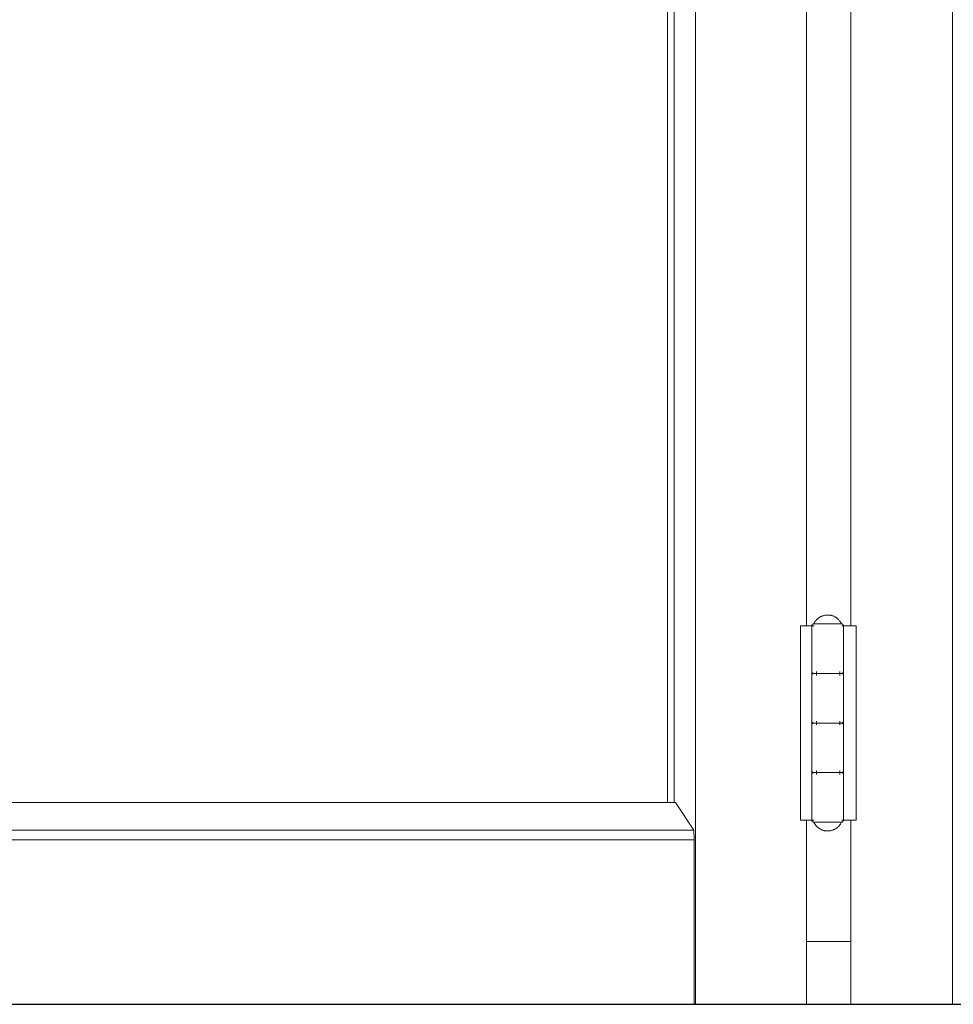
# Model space of a CAD drawing. Header units: inches. Extents: x 424 to 2043, y -237 to 445.
# Tile 644 of 656: x 852.589 to 853.059, y 216.697 to 217.194. Entities that reach past the tile are written whole.
import ezdxf

# ---------------------------------------------------------------- set-up
doc = ezdxf.new("R2010")
doc.units = ezdxf.units.IN
doc.header["$MEASUREMENT"] = 0
for name, color, linetype, lineweight in [('A-DOOR', 31, 'Continuous', 9), ('A-GENM', 13, 'Continuous', 9), ('A-WALL', 113, 'Continuous', 9)]:
    doc.layers.add(name, color=color, linetype=linetype, lineweight=lineweight)

# ---------------------------------------------------------------- blocks, each defined once
blk = doc.blocks.new('Generic Models 1 - Generic Models 1-135348-Section 1')
at = {"layer": 'A-GENM', "lineweight": 25}
blk.add_line((-144.43067, 1.6), (-119.66777, 1.6), dxfattribs=at)
blk = doc.blocks.new('5-panel_Bi-fold_external_door_10806 - Type 1-225860-Section 1')
at = {"layer": 'A-DOOR'}
for p, q in [((-123.95717, 1.6), (-123.95717, 4.33815)), ((-123.82742, 4.33857), (-123.82742, 1.6)), ((-123.9713, 1.70176), (-123.9713, 4.26274)), ((-123.96783, 1.70176), (-123.96783, 4.26274)), ((-123.90113, 1.79096), (-123.90113, 2.751)), ((-123.87876, 2.751), (-123.87876, 1.79096)), ((-123.90408, 1.79096), (-123.9, 1.79096)), ((-123.90408, 1.69296), (-123.90408, 1.79096)), ((-123.9, 1.79096), (-123.89857, 1.79096)), ((-123.89844, 1.79096), (-123.89844, 1.76796)), ((-123.89843, 1.79096), (-123.89728, 1.79096)), ((-123.89843, 1.69296), (-123.89843, 1.79096)), ((-123.89074, 1.79196), (-123.89664, 1.79196)), ((-123.88423, 1.79196), (-123.89074, 1.79196)), ((-123.88325, 1.79096), (-123.8826, 1.79096)), ((-123.88245, 1.79096), (-123.88051, 1.79096)), ((-123.88245, 1.79096), (-123.88245, 1.69296)), ((-123.88244, 1.76796), (-123.88244, 1.79096)), ((-123.88051, 1.79096), (-123.87605, 1.79096)), ((-123.87605, 1.79096), (-123.87605, 1.69296)), ((-123.89844, 1.76596), (-123.89844, 1.74296)), ((-123.89601, 1.76596), (-123.89601, 1.76796)), ((-123.89013, 1.76696), (-123.89074, 1.76696)), ((-123.89074, 1.76696), (-123.89013, 1.76696)), ((-123.88437, 1.76796), (-123.88437, 1.76596)), ((-123.88244, 1.74296), (-123.88244, 1.76596)), ((-123.89844, 1.74096), (-123.89844, 1.71796)), ((-123.89601, 1.74096), (-123.89601, 1.74296)), ((-123.89013, 1.74196), (-123.89074, 1.74196)), ((-123.89074, 1.74196), (-123.89013, 1.74196)), ((-123.88437, 1.74296), (-123.88437, 1.74096)), ((-123.88244, 1.71796), (-123.88244, 1.74096)), ((-123.89844, 1.71596), (-123.89844, 1.69296)), ((-123.89601, 1.71596), (-123.89601, 1.71796)), ((-123.89013, 1.71696), (-123.89074, 1.71696)), ((-123.89074, 1.71696), (-123.89013, 1.71696)), ((-123.88437, 1.71796), (-123.88437, 1.71596)), ((-123.88244, 1.69296), (-123.88244, 1.71596)), ((-124.56857, 1.70176), (-123.96726, 1.70176)), ((-123.96726, 1.70176), (-123.9579, 1.68791)), ((-123.9, 1.69296), (-123.90408, 1.69296)), ((-123.90113, 1.6), (-123.90113, 1.69296)), ((-123.89857, 1.69296), (-123.9, 1.69296)), ((-123.89728, 1.69296), (-123.89843, 1.69296)), ((-123.89664, 1.69196), (-123.89074, 1.69196)), ((-123.89074, 1.69196), (-123.88423, 1.69196)), ((-123.8826, 1.69296), (-123.88325, 1.69296)), ((-123.88051, 1.69296), (-123.88245, 1.69296)), ((-123.87605, 1.69296), (-123.88051, 1.69296)), ((-123.87876, 1.69296), (-123.87876, 1.6)), ((-124.56857, 1.68791), (-123.9579, 1.68791)), ((-123.9579, 1.68791), (-123.95784, 1.68294)), ((-124.56857, 1.68294), (-123.95784, 1.68294)), ((-123.95784, 1.68294), (-123.95784, 1.6))]:
    blk.add_line(p, q, dxfattribs=at)
at = {"layer": 'A-DOOR', "flags": 128}
for points in [[(-123.89744, 1.79196), (-123.8973, 1.79224), (-123.89716, 1.79251), (-123.897, 1.79278), (-123.89684, 1.79304), (-123.89666, 1.79329), (-123.89648, 1.79353), (-123.89628, 1.79377), (-123.89608, 1.794), (-123.89586, 1.79422), (-123.89564, 1.79443), (-123.89541, 1.79464), (-123.89517, 1.79483), (-123.89492, 1.79502), (-123.89467, 1.79519), (-123.89441, 1.79536), (-123.89414, 1.79551), (-123.89387, 1.79565), (-123.89359, 1.79578), (-123.89331, 1.7959), (-123.89302, 1.79601), (-123.89273, 1.79611), (-123.89243, 1.7962), (-123.89213, 1.79627), (-123.89183, 1.79633), (-123.89153, 1.79638), (-123.89122, 1.79642), (-123.89092, 1.79645), (-123.89061, 1.79646), (-123.89044, 1.79646)], [(-123.89044, 1.79646), (-123.89013, 1.79645), (-123.88982, 1.79644), (-123.88951, 1.79641), (-123.88921, 1.79636), (-123.88891, 1.79631), (-123.88861, 1.79624), (-123.88831, 1.79616), (-123.88802, 1.79607), (-123.88773, 1.79597), (-123.88744, 1.79585), (-123.88716, 1.79573), (-123.88688, 1.79559), (-123.88661, 1.79544), (-123.88635, 1.79529), (-123.88609, 1.79512), (-123.88584, 1.79494), (-123.8856, 1.79475), (-123.88536, 1.79455), (-123.88513, 1.79434), (-123.88492, 1.79413), (-123.88471, 1.7939), (-123.88451, 1.79367), (-123.88431, 1.79343), (-123.88413, 1.79318), (-123.88396, 1.79292), (-123.8838, 1.79266), (-123.88365, 1.79239), (-123.88351, 1.79212), (-123.88344, 1.79196)], [(-123.89844, 1.79096), (-123.89843, 1.791), (-123.89843, 1.79104), (-123.89843, 1.79108), (-123.89842, 1.79112), (-123.89842, 1.79116), (-123.89841, 1.7912), (-123.8984, 1.79124), (-123.89838, 1.79128), (-123.89837, 1.79131), (-123.89836, 1.79135), (-123.89834, 1.79139), (-123.89832, 1.79142), (-123.8983, 1.79146), (-123.89828, 1.79149), (-123.89826, 1.79153), (-123.89824, 1.79156), (-123.89821, 1.79159), (-123.89819, 1.79162), (-123.89816, 1.79165), (-123.89813, 1.79168), (-123.8981, 1.79171), (-123.89807, 1.79173), (-123.89804, 1.79176), (-123.89801, 1.79178), (-123.89798, 1.7918), (-123.89794, 1.79182), (-123.89791, 1.79184), (-123.89787, 1.79186), (-123.89783, 1.79188), (-123.8978, 1.79189), (-123.89776, 1.79191), (-123.89772, 1.79192), (-123.89768, 1.79193), (-123.89764, 1.79194), (-123.89761, 1.79195), (-123.89757, 1.79195), (-123.89753, 1.79196), (-123.89749, 1.79196), (-123.89745, 1.79196), (-123.89744, 1.79196)], [(-123.89074, 1.79196), (-123.89102, 1.79196), (-123.8913, 1.79196), (-123.89158, 1.79196), (-123.89185, 1.79196), (-123.89212, 1.79196), (-123.8924, 1.79196), (-123.89266, 1.79196), (-123.89293, 1.79196), (-123.89319, 1.79196), (-123.89344, 1.79196), (-123.89369, 1.79196), (-123.89394, 1.79196), (-123.89418, 1.79196), (-123.89441, 1.79196), (-123.89464, 1.79196), (-123.89486, 1.79196), (-123.89507, 1.79196), (-123.89528, 1.79196), (-123.89548, 1.79196), (-123.89567, 1.79196), (-123.89585, 1.79196), (-123.89602, 1.79196), (-123.89618, 1.79196), (-123.89634, 1.79196), (-123.89649, 1.79196), (-123.89662, 1.79196), (-123.89675, 1.79196), (-123.89686, 1.79196), (-123.89697, 1.79196), (-123.89706, 1.79196), (-123.89715, 1.79196), (-123.89722, 1.79196), (-123.89729, 1.79196), (-123.89734, 1.79196), (-123.89738, 1.79196), (-123.89741, 1.79196), (-123.89743, 1.79196), (-123.89744, 1.79196)], [(-123.89744, 1.79196), (-123.89743, 1.79196), (-123.89741, 1.79196), (-123.89739, 1.79196), (-123.89735, 1.79196), (-123.8973, 1.79196), (-123.89723, 1.79196), (-123.89716, 1.79196), (-123.89708, 1.79196), (-123.89699, 1.79196), (-123.89688, 1.79196), (-123.89677, 1.79196), (-123.89664, 1.79196), (-123.89651, 1.79196), (-123.89637, 1.79196), (-123.89621, 1.79196), (-123.89605, 1.79196), (-123.89588, 1.79196)], [(-123.88344, 1.79196), (-123.88344, 1.79196), (-123.88346, 1.79196), (-123.88349, 1.79196), (-123.88353, 1.79196), (-123.88358, 1.79196), (-123.88364, 1.79196), (-123.88371, 1.79196), (-123.88379, 1.79196), (-123.88388, 1.79196), (-123.88399, 1.79196), (-123.8841, 1.79196), (-123.88423, 1.79196), (-123.88436, 1.79196), (-123.8845, 1.79196), (-123.88466, 1.79196), (-123.88482, 1.79196), (-123.88499, 1.79196), (-123.88517, 1.79196), (-123.88536, 1.79196), (-123.88556, 1.79196), (-123.88576, 1.79196), (-123.88598, 1.79196), (-123.88619, 1.79196), (-123.88642, 1.79196), (-123.88665, 1.79196), (-123.88689, 1.79196), (-123.88714, 1.79196), (-123.88739, 1.79196), (-123.88764, 1.79196), (-123.8879, 1.79196), (-123.88816, 1.79196), (-123.88843, 1.79196), (-123.8887, 1.79196), (-123.88897, 1.79196), (-123.88925, 1.79196), (-123.88952, 1.79196), (-123.8898, 1.79196), (-123.89008, 1.79196), (-123.89036, 1.79196), (-123.89064, 1.79196), (-123.89074, 1.79196)], [(-123.88485, 1.79196), (-123.88469, 1.79196), (-123.88453, 1.79196), (-123.88439, 1.79196), (-123.88425, 1.79196), (-123.88412, 1.79196), (-123.88401, 1.79196), (-123.8839, 1.79196), (-123.88381, 1.79196), (-123.88372, 1.79196), (-123.88365, 1.79196), (-123.88359, 1.79196), (-123.88353, 1.79196), (-123.88349, 1.79196), (-123.88346, 1.79196), (-123.88344, 1.79196), (-123.88344, 1.79196)], [(-123.88344, 1.79196), (-123.8834, 1.79196), (-123.88336, 1.79196), (-123.88332, 1.79195), (-123.88328, 1.79195), (-123.88324, 1.79194), (-123.8832, 1.79193), (-123.88316, 1.79192), (-123.88312, 1.79191), (-123.88308, 1.7919), (-123.88305, 1.79188), (-123.88301, 1.79187), (-123.88297, 1.79185), (-123.88294, 1.79183), (-123.8829, 1.79181), (-123.88287, 1.79179), (-123.88284, 1.79176), (-123.88281, 1.79174), (-123.88278, 1.79171), (-123.88275, 1.79169), (-123.88272, 1.79166), (-123.88269, 1.79163), (-123.88266, 1.7916), (-123.88264, 1.79157), (-123.88262, 1.79153), (-123.88259, 1.7915), (-123.88257, 1.79147), (-123.88255, 1.79143), (-123.88254, 1.7914), (-123.88252, 1.79136), (-123.8825, 1.79132), (-123.88249, 1.79129), (-123.88248, 1.79125), (-123.88247, 1.79121), (-123.88246, 1.79117), (-123.88245, 1.79113), (-123.88244, 1.79109), (-123.88244, 1.79105), (-123.88244, 1.79101), (-123.88244, 1.79097), (-123.88244, 1.79096)], [(-123.89744, 1.76696), (-123.89748, 1.76696), (-123.89752, 1.76696), (-123.89756, 1.76697), (-123.89759, 1.76697), (-123.89763, 1.76698), (-123.89767, 1.76699), (-123.89771, 1.767), (-123.89775, 1.76701), (-123.89779, 1.76703), (-123.89783, 1.76704), (-123.89786, 1.76706), (-123.8979, 1.76707), (-123.89793, 1.76709), (-123.89797, 1.76711), (-123.898, 1.76714), (-123.89803, 1.76716), (-123.89806, 1.76718), (-123.8981, 1.76721), (-123.89812, 1.76724), (-123.89815, 1.76726), (-123.89818, 1.76729), (-123.89821, 1.76732), (-123.89823, 1.76736), (-123.89825, 1.76739), (-123.89828, 1.76742), (-123.8983, 1.76745), (-123.89832, 1.76749), (-123.89834, 1.76753), (-123.89835, 1.76756), (-123.89837, 1.7676), (-123.89838, 1.76764), (-123.89839, 1.76767), (-123.8984, 1.76771), (-123.89841, 1.76775), (-123.89842, 1.76779), (-123.89843, 1.76783), (-123.89843, 1.76787), (-123.89843, 1.76791), (-123.89844, 1.76795), (-123.89844, 1.76796)], [(-123.89844, 1.76596), (-123.89843, 1.766), (-123.89843, 1.76604), (-123.89843, 1.76608), (-123.89842, 1.76612), (-123.89842, 1.76616), (-123.89841, 1.7662), (-123.8984, 1.76624), (-123.89838, 1.76628), (-123.89837, 1.76631), (-123.89836, 1.76635), (-123.89834, 1.76639), (-123.89832, 1.76642), (-123.8983, 1.76646), (-123.89828, 1.76649), (-123.89826, 1.76653), (-123.89824, 1.76656), (-123.89821, 1.76659), (-123.89819, 1.76662), (-123.89816, 1.76665), (-123.89813, 1.76668), (-123.8981, 1.76671), (-123.89807, 1.76673), (-123.89804, 1.76676), (-123.89801, 1.76678), (-123.89798, 1.7668), (-123.89794, 1.76682), (-123.89791, 1.76684), (-123.89787, 1.76686), (-123.89783, 1.76688), (-123.8978, 1.76689), (-123.89776, 1.76691), (-123.89772, 1.76692), (-123.89768, 1.76693), (-123.89764, 1.76694), (-123.89761, 1.76695), (-123.89757, 1.76695), (-123.89753, 1.76696), (-123.89749, 1.76696), (-123.89745, 1.76696), (-123.89744, 1.76696)], [(-123.89744, 1.76696), (-123.89743, 1.76696), (-123.89741, 1.76696), (-123.89739, 1.76696), (-123.89735, 1.76696), (-123.8973, 1.76696), (-123.89723, 1.76696), (-123.89716, 1.76696), (-123.89708, 1.76696), (-123.89699, 1.76696), (-123.89688, 1.76696), (-123.89677, 1.76696), (-123.89664, 1.76696), (-123.89651, 1.76696), (-123.89637, 1.76696), (-123.89621, 1.76696), (-123.89605, 1.76696), (-123.89588, 1.76696), (-123.8957, 1.76696), (-123.89551, 1.76696), (-123.89531, 1.76696), (-123.89511, 1.76696), (-123.8949, 1.76696), (-123.89468, 1.76696), (-123.89445, 1.76696), (-123.89422, 1.76696), (-123.89398, 1.76696), (-123.89373, 1.76696), (-123.89349, 1.76696), (-123.89323, 1.76696), (-123.89297, 1.76696), (-123.89271, 1.76696), (-123.89244, 1.76696), (-123.89217, 1.76696), (-123.8919, 1.76696), (-123.89163, 1.76696), (-123.89135, 1.76696), (-123.89107, 1.76696), (-123.89079, 1.76696), (-123.89074, 1.76696)], [(-123.89074, 1.76696), (-123.89102, 1.76696), (-123.8913, 1.76696), (-123.89158, 1.76696), (-123.89185, 1.76696), (-123.89212, 1.76696), (-123.8924, 1.76696), (-123.89266, 1.76696), (-123.89293, 1.76696), (-123.89319, 1.76696), (-123.89344, 1.76696), (-123.89369, 1.76696), (-123.89394, 1.76696), (-123.89418, 1.76696), (-123.89441, 1.76696), (-123.89464, 1.76696), (-123.89486, 1.76696), (-123.89507, 1.76696), (-123.89528, 1.76696), (-123.89548, 1.76696), (-123.89567, 1.76696), (-123.89585, 1.76696), (-123.89602, 1.76696), (-123.89618, 1.76696), (-123.89634, 1.76696), (-123.89649, 1.76696), (-123.89662, 1.76696), (-123.89675, 1.76696), (-123.89686, 1.76696), (-123.89697, 1.76696), (-123.89706, 1.76696), (-123.89715, 1.76696), (-123.89722, 1.76696), (-123.89729, 1.76696), (-123.89734, 1.76696), (-123.89738, 1.76696), (-123.89741, 1.76696), (-123.89743, 1.76696), (-123.89744, 1.76696)], [(-123.89744, 1.76696), (-123.89743, 1.76696), (-123.89741, 1.76696), (-123.89739, 1.76696), (-123.89735, 1.76696), (-123.8973, 1.76696), (-123.89723, 1.76696), (-123.89716, 1.76696), (-123.89708, 1.76696), (-123.89699, 1.76696), (-123.89688, 1.76696), (-123.89677, 1.76696), (-123.89664, 1.76696), (-123.89651, 1.76696), (-123.89637, 1.76696), (-123.89621, 1.76696), (-123.89605, 1.76696), (-123.89588, 1.76696), (-123.8957, 1.76696), (-123.89551, 1.76696), (-123.89531, 1.76696), (-123.89511, 1.76696), (-123.8949, 1.76696), (-123.89468, 1.76696), (-123.89445, 1.76696), (-123.89422, 1.76696), (-123.89398, 1.76696), (-123.89373, 1.76696), (-123.89349, 1.76696), (-123.89323, 1.76696), (-123.89297, 1.76696), (-123.89271, 1.76696), (-123.89244, 1.76696), (-123.89217, 1.76696), (-123.8919, 1.76696), (-123.89163, 1.76696), (-123.89135, 1.76696), (-123.89107, 1.76696), (-123.89079, 1.76696), (-123.89051, 1.76696), (-123.89023, 1.76696), (-123.89013, 1.76696)], [(-123.89013, 1.76696), (-123.89041, 1.76696), (-123.89069, 1.76696), (-123.89097, 1.76696), (-123.89125, 1.76696), (-123.89153, 1.76696), (-123.8918, 1.76696), (-123.89207, 1.76696), (-123.89235, 1.76696), (-123.89261, 1.76696), (-123.89288, 1.76696), (-123.89314, 1.76696), (-123.89339, 1.76696), (-123.89364, 1.76696), (-123.89389, 1.76696), (-123.89413, 1.76696), (-123.89437, 1.76696), (-123.8946, 1.76696), (-123.89482, 1.76696), (-123.89503, 1.76696), (-123.89524, 1.76696), (-123.89544, 1.76696), (-123.89563, 1.76696), (-123.89581, 1.76696), (-123.89599, 1.76696), (-123.89615, 1.76696), (-123.89631, 1.76696), (-123.89646, 1.76696), (-123.8966, 1.76696), (-123.89672, 1.76696), (-123.89684, 1.76696), (-123.89695, 1.76696), (-123.89705, 1.76696), (-123.89713, 1.76696), (-123.89721, 1.76696), (-123.89728, 1.76696), (-123.89733, 1.76696), (-123.89737, 1.76696), (-123.8974, 1.76696), (-123.89743, 1.76696), (-123.89743, 1.76696)], [(-123.89074, 1.76696), (-123.89046, 1.76696), (-123.89018, 1.76696), (-123.8899, 1.76696), (-123.88962, 1.76696), (-123.88935, 1.76696), (-123.88907, 1.76696), (-123.8888, 1.76696), (-123.88853, 1.76696), (-123.88826, 1.76696), (-123.88799, 1.76696), (-123.88773, 1.76696), (-123.88748, 1.76696), (-123.88723, 1.76696), (-123.88698, 1.76696), (-123.88674, 1.76696), (-123.8865, 1.76696), (-123.88628, 1.76696), (-123.88605, 1.76696), (-123.88584, 1.76696), (-123.88563, 1.76696), (-123.88543, 1.76696), (-123.88524, 1.76696), (-123.88506, 1.76696), (-123.88488, 1.76696), (-123.88472, 1.76696), (-123.88456, 1.76696), (-123.88441, 1.76696), (-123.88427, 1.76696), (-123.88415, 1.76696), (-123.88403, 1.76696), (-123.88392, 1.76696), (-123.88382, 1.76696), (-123.88374, 1.76696), (-123.88366, 1.76696), (-123.8836, 1.76696), (-123.88354, 1.76696), (-123.8835, 1.76696), (-123.88347, 1.76696), (-123.88345, 1.76696), (-123.88344, 1.76696)], [(-123.88344, 1.76696), (-123.88344, 1.76696), (-123.88346, 1.76696), (-123.88349, 1.76696), (-123.88353, 1.76696), (-123.88358, 1.76696), (-123.88364, 1.76696), (-123.88371, 1.76696), (-123.88379, 1.76696), (-123.88388, 1.76696), (-123.88399, 1.76696), (-123.8841, 1.76696), (-123.88423, 1.76696), (-123.88436, 1.76696), (-123.8845, 1.76696), (-123.88466, 1.76696), (-123.88482, 1.76696), (-123.88499, 1.76696), (-123.88517, 1.76696), (-123.88536, 1.76696), (-123.88556, 1.76696), (-123.88576, 1.76696), (-123.88598, 1.76696), (-123.88619, 1.76696), (-123.88642, 1.76696), (-123.88665, 1.76696), (-123.88689, 1.76696), (-123.88714, 1.76696), (-123.88739, 1.76696), (-123.88764, 1.76696), (-123.8879, 1.76696), (-123.88816, 1.76696), (-123.88843, 1.76696), (-123.8887, 1.76696), (-123.88897, 1.76696), (-123.88925, 1.76696), (-123.88952, 1.76696), (-123.8898, 1.76696), (-123.89008, 1.76696), (-123.89036, 1.76696), (-123.89064, 1.76696), (-123.89074, 1.76696)], [(-123.88344, 1.76696), (-123.88344, 1.76696), (-123.88346, 1.76696), (-123.88349, 1.76696), (-123.88353, 1.76696), (-123.88358, 1.76696), (-123.88364, 1.76696), (-123.88371, 1.76696), (-123.88379, 1.76696), (-123.88388, 1.76696), (-123.88399, 1.76696), (-123.8841, 1.76696), (-123.88423, 1.76696), (-123.88436, 1.76696), (-123.8845, 1.76696), (-123.88466, 1.76696), (-123.88482, 1.76696), (-123.88499, 1.76696), (-123.88517, 1.76696), (-123.88536, 1.76696), (-123.88556, 1.76696), (-123.88576, 1.76696), (-123.88598, 1.76696), (-123.88619, 1.76696), (-123.88642, 1.76696), (-123.88665, 1.76696), (-123.88689, 1.76696), (-123.88714, 1.76696), (-123.88739, 1.76696), (-123.88764, 1.76696), (-123.8879, 1.76696), (-123.88816, 1.76696), (-123.88843, 1.76696), (-123.8887, 1.76696), (-123.88897, 1.76696), (-123.88925, 1.76696), (-123.88952, 1.76696), (-123.8898, 1.76696), (-123.89008, 1.76696), (-123.89013, 1.76696)], [(-123.89013, 1.76696), (-123.88985, 1.76696), (-123.88957, 1.76696), (-123.88929, 1.76696), (-123.88902, 1.76696), (-123.88875, 1.76696), (-123.88848, 1.76696), (-123.88821, 1.76696), (-123.88795, 1.76696), (-123.88769, 1.76696), (-123.88743, 1.76696), (-123.88718, 1.76696), (-123.88693, 1.76696), (-123.8867, 1.76696), (-123.88646, 1.76696), (-123.88623, 1.76696), (-123.88601, 1.76696), (-123.8858, 1.76696), (-123.88559, 1.76696), (-123.8854, 1.76696), (-123.88521, 1.76696), (-123.88502, 1.76696), (-123.88485, 1.76696), (-123.88469, 1.76696), (-123.88453, 1.76696), (-123.88439, 1.76696), (-123.88425, 1.76696), (-123.88412, 1.76696), (-123.88401, 1.76696), (-123.8839, 1.76696), (-123.88381, 1.76696), (-123.88372, 1.76696), (-123.88365, 1.76696), (-123.88359, 1.76696), (-123.88353, 1.76696), (-123.88349, 1.76696), (-123.88346, 1.76696), (-123.88344, 1.76696), (-123.88344, 1.76696)], [(-123.88244, 1.76796), (-123.88244, 1.76792), (-123.88244, 1.76788), (-123.88244, 1.76784), (-123.88245, 1.7678), (-123.88246, 1.76776), (-123.88246, 1.76772), (-123.88247, 1.76768), (-123.88249, 1.76765), (-123.8825, 1.76761), (-123.88251, 1.76757), (-123.88253, 1.76753), (-123.88255, 1.7675), (-123.88257, 1.76746), (-123.88259, 1.76743), (-123.88261, 1.7674), (-123.88263, 1.76736), (-123.88266, 1.76733), (-123.88268, 1.7673), (-123.88271, 1.76727), (-123.88274, 1.76724), (-123.88277, 1.76722), (-123.8828, 1.76719), (-123.88283, 1.76717), (-123.88286, 1.76714), (-123.8829, 1.76712), (-123.88293, 1.7671), (-123.88296, 1.76708), (-123.883, 1.76706), (-123.88304, 1.76704), (-123.88307, 1.76703), (-123.88311, 1.76702), (-123.88315, 1.767), (-123.88319, 1.76699), (-123.88323, 1.76698), (-123.88327, 1.76698), (-123.88331, 1.76697), (-123.88334, 1.76697), (-123.88338, 1.76696), (-123.88342, 1.76696), (-123.88344, 1.76696)], [(-123.88344, 1.76696), (-123.8834, 1.76696), (-123.88336, 1.76696), (-123.88332, 1.76695), (-123.88328, 1.76695), (-123.88324, 1.76694), (-123.8832, 1.76693), (-123.88316, 1.76692), (-123.88312, 1.76691), (-123.88308, 1.7669), (-123.88305, 1.76688), (-123.88301, 1.76687), (-123.88297, 1.76685), (-123.88294, 1.76683), (-123.8829, 1.76681), (-123.88287, 1.76679), (-123.88284, 1.76676), (-123.88281, 1.76674), (-123.88278, 1.76671), (-123.88275, 1.76669), (-123.88272, 1.76666), (-123.88269, 1.76663), (-123.88266, 1.7666), (-123.88264, 1.76657), (-123.88262, 1.76653), (-123.88259, 1.7665), (-123.88257, 1.76647), (-123.88255, 1.76643), (-123.88254, 1.7664), (-123.88252, 1.76636), (-123.8825, 1.76632), (-123.88249, 1.76629), (-123.88248, 1.76625), (-123.88247, 1.76621), (-123.88246, 1.76617), (-123.88245, 1.76613), (-123.88244, 1.76609), (-123.88244, 1.76605), (-123.88244, 1.76601), (-123.88244, 1.76597), (-123.88244, 1.76596)], [(-123.89744, 1.74196), (-123.89748, 1.74196), (-123.89752, 1.74196), (-123.89756, 1.74197), (-123.89759, 1.74197), (-123.89763, 1.74198), (-123.89767, 1.74199), (-123.89771, 1.742), (-123.89775, 1.74201), (-123.89779, 1.74203), (-123.89783, 1.74204), (-123.89786, 1.74206), (-123.8979, 1.74207), (-123.89793, 1.74209), (-123.89797, 1.74211), (-123.898, 1.74214), (-123.89803, 1.74216), (-123.89806, 1.74218), (-123.8981, 1.74221), (-123.89812, 1.74224), (-123.89815, 1.74226), (-123.89818, 1.74229), (-123.89821, 1.74232), (-123.89823, 1.74236), (-123.89825, 1.74239), (-123.89828, 1.74242), (-123.8983, 1.74245), (-123.89832, 1.74249), (-123.89834, 1.74253), (-123.89835, 1.74256), (-123.89837, 1.7426), (-123.89838, 1.74264), (-123.89839, 1.74267), (-123.8984, 1.74271), (-123.89841, 1.74275), (-123.89842, 1.74279), (-123.89843, 1.74283), (-123.89843, 1.74287), (-123.89843, 1.74291), (-123.89844, 1.74295), (-123.89844, 1.74296)], [(-123.89844, 1.74096), (-123.89843, 1.741), (-123.89843, 1.74104), (-123.89843, 1.74108), (-123.89842, 1.74112), (-123.89842, 1.74116), (-123.89841, 1.7412), (-123.8984, 1.74124), (-123.89838, 1.74128), (-123.89837, 1.74131), (-123.89836, 1.74135), (-123.89834, 1.74139), (-123.89832, 1.74142), (-123.8983, 1.74146), (-123.89828, 1.74149), (-123.89826, 1.74153), (-123.89824, 1.74156), (-123.89821, 1.74159), (-123.89819, 1.74162), (-123.89816, 1.74165), (-123.89813, 1.74168), (-123.8981, 1.74171), (-123.89807, 1.74173), (-123.89804, 1.74176), (-123.89801, 1.74178), (-123.89798, 1.7418), (-123.89794, 1.74182), (-123.89791, 1.74184), (-123.89787, 1.74186), (-123.89783, 1.74188), (-123.8978, 1.74189), (-123.89776, 1.74191), (-123.89772, 1.74192), (-123.89768, 1.74193), (-123.89764, 1.74194), (-123.89761, 1.74195), (-123.89757, 1.74195), (-123.89753, 1.74196), (-123.89749, 1.74196), (-123.89745, 1.74196), (-123.89744, 1.74196)], [(-123.89744, 1.74196), (-123.89743, 1.74196), (-123.89741, 1.74196), (-123.89739, 1.74196), (-123.89735, 1.74196), (-123.8973, 1.74196), (-123.89723, 1.74196), (-123.89716, 1.74196), (-123.89708, 1.74196), (-123.89699, 1.74196), (-123.89688, 1.74196), (-123.89677, 1.74196), (-123.89664, 1.74196), (-123.89651, 1.74196), (-123.89637, 1.74196), (-123.89621, 1.74196), (-123.89605, 1.74196), (-123.89588, 1.74196), (-123.8957, 1.74196), (-123.89551, 1.74196), (-123.89531, 1.74196), (-123.89511, 1.74196), (-123.8949, 1.74196), (-123.89468, 1.74196), (-123.89445, 1.74196), (-123.89422, 1.74196), (-123.89398, 1.74196), (-123.89373, 1.74196), (-123.89349, 1.74196), (-123.89323, 1.74196), (-123.89297, 1.74196), (-123.89271, 1.74196), (-123.89244, 1.74196), (-123.89217, 1.74196), (-123.8919, 1.74196), (-123.89163, 1.74196), (-123.89135, 1.74196), (-123.89107, 1.74196), (-123.89079, 1.74196), (-123.89074, 1.74196)], [(-123.89074, 1.74196), (-123.89102, 1.74196), (-123.8913, 1.74196), (-123.89158, 1.74196), (-123.89185, 1.74196), (-123.89212, 1.74196), (-123.8924, 1.74196), (-123.89266, 1.74196), (-123.89293, 1.74196), (-123.89319, 1.74196), (-123.89344, 1.74196), (-123.89369, 1.74196), (-123.89394, 1.74196), (-123.89418, 1.74196), (-123.89441, 1.74196), (-123.89464, 1.74196), (-123.89486, 1.74196), (-123.89507, 1.74196), (-123.89528, 1.74196), (-123.89548, 1.74196), (-123.89567, 1.74196), (-123.89585, 1.74196), (-123.89602, 1.74196), (-123.89618, 1.74196), (-123.89634, 1.74196), (-123.89649, 1.74196), (-123.89662, 1.74196), (-123.89675, 1.74196), (-123.89686, 1.74196), (-123.89697, 1.74196), (-123.89706, 1.74196), (-123.89715, 1.74196), (-123.89722, 1.74196), (-123.89729, 1.74196), (-123.89734, 1.74196), (-123.89738, 1.74196), (-123.89741, 1.74196), (-123.89743, 1.74196), (-123.89744, 1.74196)], [(-123.89744, 1.74196), (-123.89743, 1.74196), (-123.89741, 1.74196), (-123.89739, 1.74196), (-123.89735, 1.74196), (-123.8973, 1.74196), (-123.89723, 1.74196), (-123.89716, 1.74196), (-123.89708, 1.74196), (-123.89699, 1.74196), (-123.89688, 1.74196), (-123.89677, 1.74196), (-123.89664, 1.74196), (-123.89651, 1.74196), (-123.89637, 1.74196), (-123.89621, 1.74196), (-123.89605, 1.74196), (-123.89588, 1.74196), (-123.8957, 1.74196), (-123.89551, 1.74196), (-123.89531, 1.74196), (-123.89511, 1.74196), (-123.8949, 1.74196), (-123.89468, 1.74196), (-123.89445, 1.74196), (-123.89422, 1.74196), (-123.89398, 1.74196), (-123.89373, 1.74196), (-123.89349, 1.74196), (-123.89323, 1.74196), (-123.89297, 1.74196), (-123.89271, 1.74196), (-123.89244, 1.74196), (-123.89217, 1.74196), (-123.8919, 1.74196), (-123.89163, 1.74196), (-123.89135, 1.74196), (-123.89107, 1.74196), (-123.89079, 1.74196), (-123.89051, 1.74196), (-123.89023, 1.74196), (-123.89013, 1.74196)], [(-123.89013, 1.74196), (-123.89041, 1.74196), (-123.89069, 1.74196), (-123.89097, 1.74196), (-123.89125, 1.74196), (-123.89153, 1.74196), (-123.8918, 1.74196), (-123.89207, 1.74196), (-123.89235, 1.74196), (-123.89261, 1.74196), (-123.89288, 1.74196), (-123.89314, 1.74196), (-123.89339, 1.74196), (-123.89364, 1.74196), (-123.89389, 1.74196), (-123.89413, 1.74196), (-123.89437, 1.74196), (-123.8946, 1.74196), (-123.89482, 1.74196), (-123.89503, 1.74196), (-123.89524, 1.74196), (-123.89544, 1.74196), (-123.89563, 1.74196), (-123.89581, 1.74196), (-123.89599, 1.74196), (-123.89615, 1.74196), (-123.89631, 1.74196), (-123.89646, 1.74196), (-123.8966, 1.74196), (-123.89672, 1.74196), (-123.89684, 1.74196), (-123.89695, 1.74196), (-123.89705, 1.74196), (-123.89713, 1.74196), (-123.89721, 1.74196), (-123.89728, 1.74196), (-123.89733, 1.74196), (-123.89737, 1.74196), (-123.8974, 1.74196), (-123.89743, 1.74196), (-123.89743, 1.74196)], [(-123.89074, 1.74196), (-123.89046, 1.74196), (-123.89018, 1.74196), (-123.8899, 1.74196), (-123.88962, 1.74196), (-123.88935, 1.74196), (-123.88907, 1.74196), (-123.8888, 1.74196), (-123.88853, 1.74196), (-123.88826, 1.74196), (-123.88799, 1.74196), (-123.88773, 1.74196), (-123.88748, 1.74196), (-123.88723, 1.74196), (-123.88698, 1.74196), (-123.88674, 1.74196), (-123.8865, 1.74196), (-123.88628, 1.74196), (-123.88605, 1.74196), (-123.88584, 1.74196), (-123.88563, 1.74196), (-123.88543, 1.74196), (-123.88524, 1.74196), (-123.88506, 1.74196), (-123.88488, 1.74196), (-123.88472, 1.74196), (-123.88456, 1.74196), (-123.88441, 1.74196), (-123.88427, 1.74196), (-123.88415, 1.74196), (-123.88403, 1.74196), (-123.88392, 1.74196), (-123.88382, 1.74196), (-123.88374, 1.74196), (-123.88366, 1.74196), (-123.8836, 1.74196), (-123.88354, 1.74196), (-123.8835, 1.74196), (-123.88347, 1.74196), (-123.88345, 1.74196), (-123.88344, 1.74196)], [(-123.88344, 1.74196), (-123.88344, 1.74196), (-123.88346, 1.74196), (-123.88349, 1.74196), (-123.88353, 1.74196), (-123.88358, 1.74196), (-123.88364, 1.74196), (-123.88371, 1.74196), (-123.88379, 1.74196), (-123.88388, 1.74196), (-123.88399, 1.74196), (-123.8841, 1.74196), (-123.88423, 1.74196), (-123.88436, 1.74196), (-123.8845, 1.74196), (-123.88466, 1.74196), (-123.88482, 1.74196), (-123.88499, 1.74196), (-123.88517, 1.74196), (-123.88536, 1.74196), (-123.88556, 1.74196), (-123.88576, 1.74196), (-123.88598, 1.74196), (-123.88619, 1.74196), (-123.88642, 1.74196), (-123.88665, 1.74196), (-123.88689, 1.74196), (-123.88714, 1.74196), (-123.88739, 1.74196), (-123.88764, 1.74196), (-123.8879, 1.74196), (-123.88816, 1.74196), (-123.88843, 1.74196), (-123.8887, 1.74196), (-123.88897, 1.74196), (-123.88925, 1.74196), (-123.88952, 1.74196), (-123.8898, 1.74196), (-123.89008, 1.74196), (-123.89036, 1.74196), (-123.89064, 1.74196), (-123.89074, 1.74196)], [(-123.88344, 1.74196), (-123.88344, 1.74196), (-123.88346, 1.74196), (-123.88349, 1.74196), (-123.88353, 1.74196), (-123.88358, 1.74196), (-123.88364, 1.74196), (-123.88371, 1.74196), (-123.88379, 1.74196), (-123.88388, 1.74196), (-123.88399, 1.74196), (-123.8841, 1.74196), (-123.88423, 1.74196), (-123.88436, 1.74196), (-123.8845, 1.74196), (-123.88466, 1.74196), (-123.88482, 1.74196), (-123.88499, 1.74196), (-123.88517, 1.74196), (-123.88536, 1.74196), (-123.88556, 1.74196), (-123.88576, 1.74196), (-123.88598, 1.74196), (-123.88619, 1.74196), (-123.88642, 1.74196), (-123.88665, 1.74196), (-123.88689, 1.74196), (-123.88714, 1.74196), (-123.88739, 1.74196), (-123.88764, 1.74196), (-123.8879, 1.74196), (-123.88816, 1.74196), (-123.88843, 1.74196), (-123.8887, 1.74196), (-123.88897, 1.74196), (-123.88925, 1.74196), (-123.88952, 1.74196), (-123.8898, 1.74196), (-123.89008, 1.74196), (-123.89013, 1.74196)], [(-123.89013, 1.74196), (-123.88985, 1.74196), (-123.88957, 1.74196), (-123.88929, 1.74196), (-123.88902, 1.74196), (-123.88875, 1.74196), (-123.88848, 1.74196), (-123.88821, 1.74196), (-123.88795, 1.74196), (-123.88769, 1.74196), (-123.88743, 1.74196), (-123.88718, 1.74196), (-123.88693, 1.74196), (-123.8867, 1.74196), (-123.88646, 1.74196), (-123.88623, 1.74196), (-123.88601, 1.74196), (-123.8858, 1.74196), (-123.88559, 1.74196), (-123.8854, 1.74196), (-123.88521, 1.74196), (-123.88502, 1.74196), (-123.88485, 1.74196), (-123.88469, 1.74196), (-123.88453, 1.74196), (-123.88439, 1.74196), (-123.88425, 1.74196), (-123.88412, 1.74196), (-123.88401, 1.74196), (-123.8839, 1.74196), (-123.88381, 1.74196), (-123.88372, 1.74196), (-123.88365, 1.74196), (-123.88359, 1.74196), (-123.88353, 1.74196), (-123.88349, 1.74196), (-123.88346, 1.74196), (-123.88344, 1.74196), (-123.88344, 1.74196)], [(-123.88244, 1.74296), (-123.88244, 1.74292), (-123.88244, 1.74288), (-123.88244, 1.74284), (-123.88245, 1.7428), (-123.88246, 1.74276), (-123.88246, 1.74272), (-123.88247, 1.74268), (-123.88249, 1.74265), (-123.8825, 1.74261), (-123.88251, 1.74257), (-123.88253, 1.74253), (-123.88255, 1.7425), (-123.88257, 1.74246), (-123.88259, 1.74243), (-123.88261, 1.7424), (-123.88263, 1.74236), (-123.88266, 1.74233), (-123.88268, 1.7423), (-123.88271, 1.74227), (-123.88274, 1.74224), (-123.88277, 1.74222), (-123.8828, 1.74219), (-123.88283, 1.74217), (-123.88286, 1.74214), (-123.8829, 1.74212), (-123.88293, 1.7421), (-123.88296, 1.74208), (-123.883, 1.74206), (-123.88304, 1.74204), (-123.88307, 1.74203), (-123.88311, 1.74202), (-123.88315, 1.742), (-123.88319, 1.74199), (-123.88323, 1.74198), (-123.88327, 1.74198), (-123.88331, 1.74197), (-123.88334, 1.74197), (-123.88338, 1.74196), (-123.88342, 1.74196), (-123.88344, 1.74196)], [(-123.88344, 1.74196), (-123.8834, 1.74196), (-123.88336, 1.74196), (-123.88332, 1.74195), (-123.88328, 1.74195), (-123.88324, 1.74194), (-123.8832, 1.74193), (-123.88316, 1.74192), (-123.88312, 1.74191), (-123.88308, 1.7419), (-123.88305, 1.74188), (-123.88301, 1.74187), (-123.88297, 1.74185), (-123.88294, 1.74183), (-123.8829, 1.74181), (-123.88287, 1.74179), (-123.88284, 1.74176), (-123.88281, 1.74174), (-123.88278, 1.74171), (-123.88275, 1.74169), (-123.88272, 1.74166), (-123.88269, 1.74163), (-123.88266, 1.7416), (-123.88264, 1.74157), (-123.88262, 1.74153), (-123.88259, 1.7415), (-123.88257, 1.74147), (-123.88255, 1.74143), (-123.88254, 1.7414), (-123.88252, 1.74136), (-123.8825, 1.74132), (-123.88249, 1.74129), (-123.88248, 1.74125), (-123.88247, 1.74121), (-123.88246, 1.74117), (-123.88245, 1.74113), (-123.88244, 1.74109), (-123.88244, 1.74105), (-123.88244, 1.74101), (-123.88244, 1.74097), (-123.88244, 1.74096)], [(-123.89744, 1.71696), (-123.89748, 1.71696), (-123.89752, 1.71696), (-123.89756, 1.71697), (-123.89759, 1.71697), (-123.89763, 1.71698), (-123.89767, 1.71699), (-123.89771, 1.717), (-123.89775, 1.71701), (-123.89779, 1.71703), (-123.89783, 1.71704), (-123.89786, 1.71706), (-123.8979, 1.71707), (-123.89793, 1.71709), (-123.89797, 1.71711), (-123.898, 1.71714), (-123.89803, 1.71716), (-123.89806, 1.71718), (-123.8981, 1.71721), (-123.89812, 1.71724), (-123.89815, 1.71726), (-123.89818, 1.71729), (-123.89821, 1.71732), (-123.89823, 1.71736), (-123.89825, 1.71739), (-123.89828, 1.71742), (-123.8983, 1.71745), (-123.89832, 1.71749), (-123.89834, 1.71753), (-123.89835, 1.71756), (-123.89837, 1.7176), (-123.89838, 1.71764), (-123.89839, 1.71767), (-123.8984, 1.71771), (-123.89841, 1.71775), (-123.89842, 1.71779), (-123.89843, 1.71783), (-123.89843, 1.71787), (-123.89843, 1.71791), (-123.89844, 1.71795), (-123.89844, 1.71796)], [(-123.89844, 1.71596), (-123.89843, 1.716), (-123.89843, 1.71604), (-123.89843, 1.71608), (-123.89842, 1.71612), (-123.89842, 1.71616), (-123.89841, 1.7162), (-123.8984, 1.71624), (-123.89838, 1.71628), (-123.89837, 1.71631), (-123.89836, 1.71635), (-123.89834, 1.71639), (-123.89832, 1.71642), (-123.8983, 1.71646), (-123.89828, 1.71649), (-123.89826, 1.71653), (-123.89824, 1.71656), (-123.89821, 1.71659), (-123.89819, 1.71662), (-123.89816, 1.71665), (-123.89813, 1.71668), (-123.8981, 1.71671), (-123.89807, 1.71673), (-123.89804, 1.71676), (-123.89801, 1.71678), (-123.89798, 1.7168), (-123.89794, 1.71682), (-123.89791, 1.71684), (-123.89787, 1.71686), (-123.89783, 1.71688), (-123.8978, 1.71689), (-123.89776, 1.71691), (-123.89772, 1.71692), (-123.89768, 1.71693), (-123.89764, 1.71694), (-123.89761, 1.71695), (-123.89757, 1.71695), (-123.89753, 1.71696), (-123.89749, 1.71696), (-123.89745, 1.71696), (-123.89744, 1.71696)], [(-123.89744, 1.71696), (-123.89743, 1.71696), (-123.89741, 1.71696), (-123.89739, 1.71696), (-123.89735, 1.71696), (-123.8973, 1.71696), (-123.89723, 1.71696), (-123.89716, 1.71696), (-123.89708, 1.71696), (-123.89699, 1.71696), (-123.89688, 1.71696), (-123.89677, 1.71696), (-123.89664, 1.71696), (-123.89651, 1.71696), (-123.89637, 1.71696), (-123.89621, 1.71696), (-123.89605, 1.71696), (-123.89588, 1.71696), (-123.8957, 1.71696), (-123.89551, 1.71696), (-123.89531, 1.71696), (-123.89511, 1.71696), (-123.8949, 1.71696), (-123.89468, 1.71696), (-123.89445, 1.71696), (-123.89422, 1.71696), (-123.89398, 1.71696), (-123.89373, 1.71696), (-123.89349, 1.71696), (-123.89323, 1.71696), (-123.89297, 1.71696), (-123.89271, 1.71696), (-123.89244, 1.71696), (-123.89217, 1.71696), (-123.8919, 1.71696), (-123.89163, 1.71696), (-123.89135, 1.71696), (-123.89107, 1.71696), (-123.89079, 1.71696), (-123.89074, 1.71696)], [(-123.89074, 1.71696), (-123.89102, 1.71696), (-123.8913, 1.71696), (-123.89158, 1.71696), (-123.89185, 1.71696), (-123.89212, 1.71696), (-123.8924, 1.71696), (-123.89266, 1.71696), (-123.89293, 1.71696), (-123.89319, 1.71696), (-123.89344, 1.71696), (-123.89369, 1.71696), (-123.89394, 1.71696), (-123.89418, 1.71696), (-123.89441, 1.71696), (-123.89464, 1.71696), (-123.89486, 1.71696), (-123.89507, 1.71696), (-123.89528, 1.71696), (-123.89548, 1.71696), (-123.89567, 1.71696), (-123.89585, 1.71696), (-123.89602, 1.71696), (-123.89618, 1.71696), (-123.89634, 1.71696), (-123.89649, 1.71696), (-123.89662, 1.71696), (-123.89675, 1.71696), (-123.89686, 1.71696), (-123.89697, 1.71696), (-123.89706, 1.71696), (-123.89715, 1.71696), (-123.89722, 1.71696), (-123.89729, 1.71696), (-123.89734, 1.71696), (-123.89738, 1.71696), (-123.89741, 1.71696), (-123.89743, 1.71696), (-123.89744, 1.71696)], [(-123.89744, 1.71696), (-123.89743, 1.71696), (-123.89741, 1.71696), (-123.89739, 1.71696), (-123.89735, 1.71696), (-123.8973, 1.71696), (-123.89723, 1.71696), (-123.89716, 1.71696), (-123.89708, 1.71696), (-123.89699, 1.71696), (-123.89688, 1.71696), (-123.89677, 1.71696), (-123.89664, 1.71696), (-123.89651, 1.71696), (-123.89637, 1.71696), (-123.89621, 1.71696), (-123.89605, 1.71696), (-123.89588, 1.71696), (-123.8957, 1.71696), (-123.89551, 1.71696), (-123.89531, 1.71696), (-123.89511, 1.71696), (-123.8949, 1.71696), (-123.89468, 1.71696), (-123.89445, 1.71696), (-123.89422, 1.71696), (-123.89398, 1.71696), (-123.89373, 1.71696), (-123.89349, 1.71696), (-123.89323, 1.71696), (-123.89297, 1.71696), (-123.89271, 1.71696), (-123.89244, 1.71696), (-123.89217, 1.71696), (-123.8919, 1.71696), (-123.89163, 1.71696), (-123.89135, 1.71696), (-123.89107, 1.71696), (-123.89079, 1.71696), (-123.89051, 1.71696), (-123.89023, 1.71696), (-123.89013, 1.71696)], [(-123.89013, 1.71696), (-123.89041, 1.71696), (-123.89069, 1.71696), (-123.89097, 1.71696), (-123.89125, 1.71696), (-123.89153, 1.71696), (-123.8918, 1.71696), (-123.89207, 1.71696), (-123.89235, 1.71696), (-123.89261, 1.71696), (-123.89288, 1.71696), (-123.89314, 1.71696), (-123.89339, 1.71696), (-123.89364, 1.71696), (-123.89389, 1.71696), (-123.89413, 1.71696), (-123.89437, 1.71696), (-123.8946, 1.71696), (-123.89482, 1.71696), (-123.89503, 1.71696), (-123.89524, 1.71696), (-123.89544, 1.71696), (-123.89563, 1.71696), (-123.89581, 1.71696), (-123.89599, 1.71696), (-123.89615, 1.71696), (-123.89631, 1.71696), (-123.89646, 1.71696), (-123.8966, 1.71696), (-123.89672, 1.71696), (-123.89684, 1.71696), (-123.89695, 1.71696), (-123.89705, 1.71696), (-123.89713, 1.71696), (-123.89721, 1.71696), (-123.89728, 1.71696), (-123.89733, 1.71696), (-123.89737, 1.71696), (-123.8974, 1.71696), (-123.89743, 1.71696), (-123.89743, 1.71696)], [(-123.89074, 1.71696), (-123.89046, 1.71696), (-123.89018, 1.71696), (-123.8899, 1.71696), (-123.88962, 1.71696), (-123.88935, 1.71696), (-123.88907, 1.71696), (-123.8888, 1.71696), (-123.88853, 1.71696), (-123.88826, 1.71696), (-123.88799, 1.71696), (-123.88773, 1.71696), (-123.88748, 1.71696), (-123.88723, 1.71696), (-123.88698, 1.71696), (-123.88674, 1.71696), (-123.8865, 1.71696), (-123.88628, 1.71696), (-123.88605, 1.71696), (-123.88584, 1.71696), (-123.88563, 1.71696), (-123.88543, 1.71696), (-123.88524, 1.71696), (-123.88506, 1.71696), (-123.88488, 1.71696), (-123.88472, 1.71696), (-123.88456, 1.71696), (-123.88441, 1.71696), (-123.88427, 1.71696), (-123.88415, 1.71696), (-123.88403, 1.71696), (-123.88392, 1.71696), (-123.88382, 1.71696), (-123.88374, 1.71696), (-123.88366, 1.71696), (-123.8836, 1.71696), (-123.88354, 1.71696), (-123.8835, 1.71696), (-123.88347, 1.71696), (-123.88345, 1.71696), (-123.88344, 1.71696)], [(-123.88344, 1.71696), (-123.88344, 1.71696), (-123.88346, 1.71696), (-123.88349, 1.71696), (-123.88353, 1.71696), (-123.88358, 1.71696), (-123.88364, 1.71696), (-123.88371, 1.71696), (-123.88379, 1.71696), (-123.88388, 1.71696), (-123.88399, 1.71696), (-123.8841, 1.71696), (-123.88423, 1.71696), (-123.88436, 1.71696), (-123.8845, 1.71696), (-123.88466, 1.71696), (-123.88482, 1.71696), (-123.88499, 1.71696), (-123.88517, 1.71696), (-123.88536, 1.71696), (-123.88556, 1.71696), (-123.88576, 1.71696), (-123.88598, 1.71696), (-123.88619, 1.71696), (-123.88642, 1.71696), (-123.88665, 1.71696), (-123.88689, 1.71696), (-123.88714, 1.71696), (-123.88739, 1.71696), (-123.88764, 1.71696), (-123.8879, 1.71696), (-123.88816, 1.71696), (-123.88843, 1.71696), (-123.8887, 1.71696), (-123.88897, 1.71696), (-123.88925, 1.71696), (-123.88952, 1.71696), (-123.8898, 1.71696), (-123.89008, 1.71696), (-123.89036, 1.71696), (-123.89064, 1.71696), (-123.89074, 1.71696)], [(-123.88344, 1.71696), (-123.88344, 1.71696), (-123.88346, 1.71696), (-123.88349, 1.71696), (-123.88353, 1.71696), (-123.88358, 1.71696), (-123.88364, 1.71696), (-123.88371, 1.71696), (-123.88379, 1.71696), (-123.88388, 1.71696), (-123.88399, 1.71696), (-123.8841, 1.71696), (-123.88423, 1.71696), (-123.88436, 1.71696), (-123.8845, 1.71696), (-123.88466, 1.71696), (-123.88482, 1.71696), (-123.88499, 1.71696), (-123.88517, 1.71696), (-123.88536, 1.71696), (-123.88556, 1.71696), (-123.88576, 1.71696), (-123.88598, 1.71696), (-123.88619, 1.71696), (-123.88642, 1.71696), (-123.88665, 1.71696), (-123.88689, 1.71696), (-123.88714, 1.71696), (-123.88739, 1.71696), (-123.88764, 1.71696), (-123.8879, 1.71696), (-123.88816, 1.71696), (-123.88843, 1.71696), (-123.8887, 1.71696), (-123.88897, 1.71696), (-123.88925, 1.71696), (-123.88952, 1.71696), (-123.8898, 1.71696), (-123.89008, 1.71696), (-123.89013, 1.71696)], [(-123.89013, 1.71696), (-123.88985, 1.71696), (-123.88957, 1.71696), (-123.88929, 1.71696), (-123.88902, 1.71696), (-123.88875, 1.71696), (-123.88848, 1.71696), (-123.88821, 1.71696), (-123.88795, 1.71696), (-123.88769, 1.71696), (-123.88743, 1.71696), (-123.88718, 1.71696), (-123.88693, 1.71696), (-123.8867, 1.71696), (-123.88646, 1.71696), (-123.88623, 1.71696), (-123.88601, 1.71696), (-123.8858, 1.71696), (-123.88559, 1.71696), (-123.8854, 1.71696), (-123.88521, 1.71696), (-123.88502, 1.71696), (-123.88485, 1.71696), (-123.88469, 1.71696), (-123.88453, 1.71696), (-123.88439, 1.71696), (-123.88425, 1.71696), (-123.88412, 1.71696), (-123.88401, 1.71696), (-123.8839, 1.71696), (-123.88381, 1.71696), (-123.88372, 1.71696), (-123.88365, 1.71696), (-123.88359, 1.71696), (-123.88353, 1.71696), (-123.88349, 1.71696), (-123.88346, 1.71696), (-123.88344, 1.71696), (-123.88344, 1.71696)], [(-123.88244, 1.71796), (-123.88244, 1.71792), (-123.88244, 1.71788), (-123.88244, 1.71784), (-123.88245, 1.7178), (-123.88246, 1.71776), (-123.88246, 1.71772), (-123.88247, 1.71768), (-123.88249, 1.71765), (-123.8825, 1.71761), (-123.88251, 1.71757), (-123.88253, 1.71753), (-123.88255, 1.7175), (-123.88257, 1.71746), (-123.88259, 1.71743), (-123.88261, 1.7174), (-123.88263, 1.71736), (-123.88266, 1.71733), (-123.88268, 1.7173), (-123.88271, 1.71727), (-123.88274, 1.71724), (-123.88277, 1.71722), (-123.8828, 1.71719), (-123.88283, 1.71717), (-123.88286, 1.71714), (-123.8829, 1.71712), (-123.88293, 1.7171), (-123.88296, 1.71708), (-123.883, 1.71706), (-123.88304, 1.71704), (-123.88307, 1.71703), (-123.88311, 1.71702), (-123.88315, 1.717), (-123.88319, 1.71699), (-123.88323, 1.71698), (-123.88327, 1.71698), (-123.88331, 1.71697), (-123.88334, 1.71697), (-123.88338, 1.71696), (-123.88342, 1.71696), (-123.88344, 1.71696)], [(-123.88344, 1.71696), (-123.8834, 1.71696), (-123.88336, 1.71696), (-123.88332, 1.71695), (-123.88328, 1.71695), (-123.88324, 1.71694), (-123.8832, 1.71693), (-123.88316, 1.71692), (-123.88312, 1.71691), (-123.88308, 1.7169), (-123.88305, 1.71688), (-123.88301, 1.71687), (-123.88297, 1.71685), (-123.88294, 1.71683), (-123.8829, 1.71681), (-123.88287, 1.71679), (-123.88284, 1.71676), (-123.88281, 1.71674), (-123.88278, 1.71671), (-123.88275, 1.71669), (-123.88272, 1.71666), (-123.88269, 1.71663), (-123.88266, 1.7166), (-123.88264, 1.71657), (-123.88262, 1.71653), (-123.88259, 1.7165), (-123.88257, 1.71647), (-123.88255, 1.71643), (-123.88254, 1.7164), (-123.88252, 1.71636), (-123.8825, 1.71632), (-123.88249, 1.71629), (-123.88248, 1.71625), (-123.88247, 1.71621), (-123.88246, 1.71617), (-123.88245, 1.71613), (-123.88244, 1.71609), (-123.88244, 1.71605), (-123.88244, 1.71601), (-123.88244, 1.71597), (-123.88244, 1.71596)], [(-123.89744, 1.69196), (-123.89748, 1.69196), (-123.89752, 1.69196), (-123.89756, 1.69197), (-123.89759, 1.69197), (-123.89763, 1.69198), (-123.89767, 1.69199), (-123.89771, 1.692), (-123.89775, 1.69201), (-123.89779, 1.69203), (-123.89783, 1.69204), (-123.89786, 1.69206), (-123.8979, 1.69207), (-123.89793, 1.69209), (-123.89797, 1.69211), (-123.898, 1.69214), (-123.89803, 1.69216), (-123.89806, 1.69218), (-123.8981, 1.69221), (-123.89812, 1.69224), (-123.89815, 1.69226), (-123.89818, 1.69229), (-123.89821, 1.69232), (-123.89823, 1.69236), (-123.89825, 1.69239), (-123.89828, 1.69242), (-123.8983, 1.69245), (-123.89832, 1.69249), (-123.89834, 1.69253), (-123.89835, 1.69256), (-123.89837, 1.6926), (-123.89838, 1.69264), (-123.89839, 1.69267), (-123.8984, 1.69271), (-123.89841, 1.69275), (-123.89842, 1.69279), (-123.89843, 1.69283), (-123.89843, 1.69287), (-123.89843, 1.69291), (-123.89844, 1.69295), (-123.89844, 1.69296)], [(-123.89744, 1.69196), (-123.89743, 1.69196), (-123.89741, 1.69196), (-123.89739, 1.69196), (-123.89735, 1.69196), (-123.8973, 1.69196), (-123.89723, 1.69196), (-123.89716, 1.69196), (-123.89708, 1.69196), (-123.89699, 1.69196), (-123.89688, 1.69196), (-123.89677, 1.69196), (-123.89664, 1.69196), (-123.89651, 1.69196), (-123.89637, 1.69196), (-123.89621, 1.69196), (-123.89605, 1.69196), (-123.89588, 1.69196), (-123.8957, 1.69196), (-123.89551, 1.69196), (-123.89531, 1.69196), (-123.89511, 1.69196), (-123.8949, 1.69196), (-123.89468, 1.69196), (-123.89445, 1.69196), (-123.89422, 1.69196), (-123.89398, 1.69196), (-123.89373, 1.69196), (-123.89349, 1.69196), (-123.89323, 1.69196), (-123.89297, 1.69196), (-123.89271, 1.69196), (-123.89244, 1.69196), (-123.89217, 1.69196), (-123.8919, 1.69196), (-123.89163, 1.69196), (-123.89135, 1.69196), (-123.89107, 1.69196), (-123.89079, 1.69196), (-123.89074, 1.69196)], [(-123.89044, 1.68746), (-123.89074, 1.68747), (-123.89105, 1.68749), (-123.89136, 1.68752), (-123.89166, 1.68756), (-123.89196, 1.68761), (-123.89226, 1.68768), (-123.89256, 1.68776), (-123.89286, 1.68785), (-123.89315, 1.68795), (-123.89343, 1.68807), (-123.89371, 1.68819), (-123.89399, 1.68833), (-123.89426, 1.68848), (-123.89452, 1.68864), (-123.89478, 1.6888), (-123.89503, 1.68898), (-123.89527, 1.68917), (-123.89551, 1.68937), (-123.89574, 1.68958), (-123.89596, 1.68979), (-123.89617, 1.69002), (-123.89637, 1.69025), (-123.89656, 1.69049), (-123.89674, 1.69074), (-123.89691, 1.691), (-123.89707, 1.69126), (-123.89722, 1.69153), (-123.89736, 1.6918), (-123.89744, 1.69196)], [(-123.89581, 1.69196), (-123.89599, 1.69196), (-123.89615, 1.69196), (-123.89631, 1.69196), (-123.89646, 1.69196), (-123.8966, 1.69196), (-123.89672, 1.69196), (-123.89684, 1.69196), (-123.89695, 1.69196), (-123.89705, 1.69196), (-123.89713, 1.69196), (-123.89721, 1.69196), (-123.89728, 1.69196), (-123.89733, 1.69196), (-123.89737, 1.69196), (-123.8974, 1.69196), (-123.89743, 1.69196), (-123.89743, 1.69196)], [(-123.89074, 1.69196), (-123.89046, 1.69196), (-123.89018, 1.69196), (-123.8899, 1.69196), (-123.88962, 1.69196), (-123.88935, 1.69196), (-123.88907, 1.69196), (-123.8888, 1.69196), (-123.88853, 1.69196), (-123.88826, 1.69196), (-123.88799, 1.69196), (-123.88773, 1.69196), (-123.88748, 1.69196), (-123.88723, 1.69196), (-123.88698, 1.69196), (-123.88674, 1.69196), (-123.8865, 1.69196), (-123.88628, 1.69196), (-123.88605, 1.69196), (-123.88584, 1.69196), (-123.88563, 1.69196), (-123.88543, 1.69196), (-123.88524, 1.69196), (-123.88506, 1.69196), (-123.88488, 1.69196), (-123.88472, 1.69196), (-123.88456, 1.69196), (-123.88441, 1.69196), (-123.88427, 1.69196), (-123.88415, 1.69196), (-123.88403, 1.69196), (-123.88392, 1.69196), (-123.88382, 1.69196), (-123.88374, 1.69196), (-123.88366, 1.69196), (-123.8836, 1.69196), (-123.88354, 1.69196), (-123.8835, 1.69196), (-123.88347, 1.69196), (-123.88345, 1.69196), (-123.88344, 1.69196)], [(-123.88344, 1.69196), (-123.88357, 1.69168), (-123.88371, 1.69141), (-123.88387, 1.69115), (-123.88403, 1.69089), (-123.88421, 1.69063), (-123.8844, 1.69039), (-123.88459, 1.69015), (-123.8848, 1.68992), (-123.88501, 1.6897), (-123.88523, 1.68949), (-123.88546, 1.68928), (-123.8857, 1.68909), (-123.88595, 1.6889), (-123.8862, 1.68873), (-123.88646, 1.68857), (-123.88673, 1.68841), (-123.887, 1.68827), (-123.88728, 1.68814), (-123.88756, 1.68802), (-123.88785, 1.68791), (-123.88814, 1.68781), (-123.88844, 1.68772), (-123.88874, 1.68765), (-123.88904, 1.68759), (-123.88934, 1.68754), (-123.88965, 1.6875), (-123.88995, 1.68748), (-123.89026, 1.68746), (-123.89044, 1.68746)], [(-123.88344, 1.69196), (-123.88344, 1.69196), (-123.88346, 1.69196), (-123.88349, 1.69196), (-123.88353, 1.69196), (-123.88358, 1.69196), (-123.88364, 1.69196), (-123.88371, 1.69196), (-123.88379, 1.69196), (-123.88388, 1.69196), (-123.88399, 1.69196), (-123.8841, 1.69196), (-123.88423, 1.69196), (-123.88436, 1.69196), (-123.8845, 1.69196), (-123.88466, 1.69196), (-123.88482, 1.69196), (-123.88499, 1.69196)], [(-123.88244, 1.69296), (-123.88244, 1.69292), (-123.88244, 1.69288), (-123.88244, 1.69284), (-123.88245, 1.6928), (-123.88246, 1.69276), (-123.88246, 1.69272), (-123.88247, 1.69268), (-123.88249, 1.69265), (-123.8825, 1.69261), (-123.88251, 1.69257), (-123.88253, 1.69253), (-123.88255, 1.6925), (-123.88257, 1.69246), (-123.88259, 1.69243), (-123.88261, 1.6924), (-123.88263, 1.69236), (-123.88266, 1.69233), (-123.88268, 1.6923), (-123.88271, 1.69227), (-123.88274, 1.69224), (-123.88277, 1.69222), (-123.8828, 1.69219), (-123.88283, 1.69217), (-123.88286, 1.69214), (-123.8829, 1.69212), (-123.88293, 1.6921), (-123.88296, 1.69208), (-123.883, 1.69206), (-123.88304, 1.69204), (-123.88307, 1.69203), (-123.88311, 1.69202), (-123.88315, 1.692), (-123.88319, 1.69199), (-123.88323, 1.69198), (-123.88327, 1.69198), (-123.88331, 1.69197), (-123.88334, 1.69197), (-123.88338, 1.69196), (-123.88342, 1.69196), (-123.88344, 1.69196)]]:
    blk.add_lwpolyline(points, dxfattribs=at)

msp = doc.modelspace()

# ---------------------------------------------------------------- linework, layer by layer
at = {"layer": 'A-WALL'}
msp.add_open_spline([(852.98541, 216.72888), (852.99287, 216.72888), (853.00033, 216.72888), (853.00779, 216.72888)], degree=3, dxfattribs=at)

# ---------------------------------------------------------------- block references
at = {"layer": 'A-DOOR'}
msp.add_blockref('5-panel_Bi-fold_external_door_10806 - Type 1-225860-Section 1', (976.88654, 215.09721), dxfattribs=at)
at = {"layer": 'A-GENM', "lineweight": 25}
msp.add_blockref('Generic Models 1 - Generic Models 1-135348-Section 1', (976.88654, 215.09721), dxfattribs=at)

doc.saveas('drawing.dxf')
